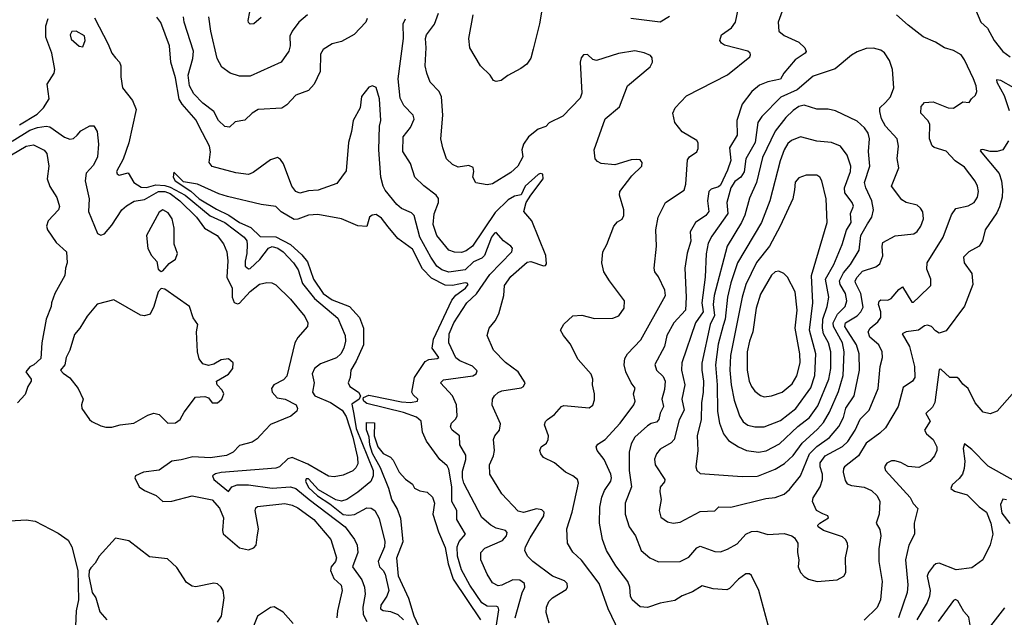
# Model space of a CAD drawing. Extents: x 1995161 to 2088924, y 769148 to 906007.
# Tile 277 of 335: x 2029819 to 2035223, y 870549 to 873829. Entities that reach past the tile are written whole.
import ezdxf

# ---------------------------------------------------------------- set-up
doc = ezdxf.new("R2010")
doc.units = 0

msp = doc.modelspace()

# ---------------------------------------------------------------- linework, layer by layer
at = {"layer": '0CON20XD'}
for points in [[(2032706.4, 874013.6), (2032671.9, 873805), (2032637.7, 873667.7), (2032625, 873617.5), (2032603.3, 873585), (2032569.7, 873560.3), (2032497.7, 873522.3), (2032462.5, 873495), (2032435, 873488.8), (2032420, 873495), (2032401.2, 873525), (2032347.5, 873575), (2032289.2, 873675), (2032284.5, 873725.5), (2032308.5, 873855)], [(2031145, 873841.2), (2031105, 873806), (2031085, 873804.3), (2031075, 873813.8), (2031073.3, 873825), (2031091.2, 873918.8)], [(2033765, 870758.1), (2033715, 870706), (2033699.7, 870700.3), (2033625, 870704.4), (2033565, 870721.1), (2033511.7, 870688.3), (2033455, 870666.7), (2033415, 870640.6), (2033335, 870625.5), (2033265, 870603.3), (2033225, 870605.7), (2033181.5, 870645), (2033172.1, 870665), (2033168.5, 870715), (2033156.5, 870745), (2033090.9, 870830.9), (2033040, 870915), (2033017.7, 870975), (2033002.3, 871065), (2033004, 871154), (2033015, 871208.8), (2033028.2, 871245), (2033063.3, 871295), (2033066.9, 871315), (2033063.4, 871335), (2033026.9, 871415), (2032989.1, 871465), (2032983.5, 871485), (2032991.6, 871498.4), (2033033.1, 871525), (2033114.6, 871615), (2033190.8, 871715), (2033198.2, 871735), (2033187.7, 871775), (2033196.6, 871806.6), (2033175, 871836), (2033146.2, 871896.2), (2033137.3, 871935), (2033140.9, 871969.1), (2033154.7, 871995.3), (2033228.3, 872071.7), (2033363.8, 872315), (2033359.3, 872345), (2033325, 872417.5), (2033305.7, 872445), (2033300.8, 872465), (2033314.4, 872585), (2033310, 872675), (2033323.5, 872745), (2033363.9, 872826.1), (2033466.2, 872893.8), (2033475.4, 872925), (2033485, 873060), (2033495.8, 873075), (2033535, 873104.2), (2033542.5, 873122.5), (2033543.3, 873153.3), (2033535.4, 873165.4), (2033455, 873212.5), (2033414.3, 873265), (2033404, 873315), (2033416.7, 873345), (2033479.7, 873410.3), (2033705, 873526.5), (2033826, 873625), (2033831.2, 873635), (2033828.8, 873645), (2033815, 873655.7), (2033688.3, 873688.3), (2033670.3, 873700.3), (2033661.2, 873715), (2033671.2, 873745), (2033726.4, 873783.6), (2033748.6, 873815), (2033762, 873885)], [(2034019.7, 873915), (2033981.8, 873815), (2033986.4, 873766.4), (2034015, 873741.5), (2034095.6, 873705), (2034127.8, 873675), (2034135.5, 873654.5), (2034130, 873645), (2034075, 873608.9), (2034014.1, 873535.9), (2033995, 873501.5), (2033925, 873488.2), (2033880.2, 873469.8), (2033838.5, 873435), (2033784.6, 873365.4), (2033755.4, 873275), (2033756.9, 873195), (2033714.8, 873125.2), (2033722.6, 873055), (2033705, 873003.3), (2033665, 872921.1), (2033655, 872911.1), (2033615, 872899.3), (2033601.8, 872885), (2033594.2, 872835), (2033601.8, 872775), (2033585, 872753.8), (2033529.2, 872715), (2033500, 872665), (2033503.4, 872613.4), (2033482.9, 872547.1), (2033469.2, 872465), (2033476.7, 872305), (2033473.5, 872235), (2033408.7, 872165), (2033371.8, 872095), (2033357.7, 872035), (2033304.7, 871935.3), (2033314.6, 871905), (2033350.9, 871870.9), (2033362.2, 871845), (2033358.1, 871798.1), (2033343.1, 871745), (2033352.5, 871705), (2033335, 871669.2), (2033327.8, 871635), (2033315, 871619.1), (2033285, 871612.3), (2033265, 871600.4), (2033195, 871538.2), (2033175, 871501.4), (2033164.3, 871455.7), (2033165.3, 871355), (2033177.9, 871265), (2033143.2, 871175), (2033142.5, 871115), (2033164.6, 871045), (2033198.5, 870995), (2033231.1, 870915), (2033277.5, 870875), (2033325, 870852.7), (2033445, 870855.4), (2033491, 870879), (2033535, 870929.1), (2033555, 870940), (2033635, 870909.1), (2033665, 870908.2), (2033705, 870921.8), (2033757.7, 870952.3), (2033805.6, 871004.4), (2033835, 871020.3), (2033865, 871020.6), (2033925, 871002.5), (2034015, 871009.1), (2034056.6, 870996.6), (2034071.2, 870985), (2034090, 870955), (2034088.8, 870905), (2034096.2, 870865), (2034091.2, 870825), (2034104.2, 870794.2), (2034125, 870773.3), (2034148.3, 870758.3), (2034196.1, 870746.1), (2034306.1, 870753.9), (2034342.5, 870775), (2034353.8, 870795), (2034352, 870875), (2034364.2, 870935), (2034361.9, 870955), (2034352.5, 870975), (2034335, 870991.2), (2034231.2, 871025), (2034201.2, 871045), (2034200, 871055), (2034210, 871065), (2034258.8, 871095), (2034255.5, 871105.5), (2034226.5, 871116.5), (2034192.9, 871135), (2034170, 871185), (2034173.8, 871205), (2034212.7, 871265), (2034225.3, 871305), (2034226, 871334), (2034211.9, 871375), (2034212.9, 871397.1), (2034240.9, 871435), (2034335, 871486.8), (2034365, 871513.8), (2034405.2, 871575), (2034433.1, 871636.9), (2034482.5, 871685), (2034530.4, 871805), (2034541.3, 871925), (2034554.5, 871975), (2034553.6, 872005), (2034534.5, 872045), (2034486, 872086), (2034476.1, 872115), (2034486.8, 872135), (2034529.1, 872170.9), (2034545.7, 872194.3), (2034546.5, 872225), (2034533.3, 872265), (2034536, 872284), (2034545, 872291.2), (2034585, 872290), (2034602.4, 872297.6), (2034645, 872348.6), (2034665, 872362), (2034715, 872277.5), (2034725, 872278.6), (2034755, 872305.5)], [(2035065, 873884), (2035095.4, 873815.4), (2035131.9, 873781.9), (2035167.3, 873715), (2035215, 873654.3), (2035255, 873624)], [(2029818.3, 873251.7), (2029915, 873310.4), (2029950, 873345), (2029980.8, 873395), (2029970.8, 873475), (2030007.8, 873535), (2030012.9, 873555), (2029996, 873645), (2029963.1, 873733.1), (2029961.8, 873795), (2029975.3, 873835)], [(2030229.2, 873839.2), (2030304.3, 873695), (2030324.2, 873645), (2030345, 873619.5), (2030367, 873595), (2030375.2, 873575), (2030373.4, 873515), (2030384.2, 873455), (2030437.5, 873385), (2030457.9, 873335), (2030417.5, 873152.5), (2030386.2, 873063.8), (2030351.4, 872995), (2030353.4, 872983.4), (2030366, 872976), (2030415, 872988.6), (2030444.8, 872935), (2030485, 872908.6), (2030515, 872908.1), (2030567.1, 872922.9), (2030615, 872919.1), (2030645, 872910.1), (2030726.9, 872865), (2030865, 872751.2), (2030945.2, 872715), (2031051.6, 872635), (2031065.2, 872615), (2031068, 872595), (2031066, 872545), (2031056.6, 872503.4), (2031057.3, 872475), (2031075, 872461.2), (2031085, 872462.7), (2031137.7, 872512.3), (2031185, 872574.7), (2031205.8, 872584.2), (2031235.4, 872575), (2031265.8, 872555), (2031322.4, 872495), (2031347, 872455), (2031371.3, 872381.3), (2031437.5, 872297.5), (2031565, 872190.6), (2031605.4, 872095), (2031606.6, 872063.4), (2031597.9, 872025), (2031581.2, 871995), (2031557.7, 871972.3), (2031469.7, 871940.3), (2031436.5, 871915), (2031423.8, 871885), (2031435.6, 871835), (2031425.6, 871785), (2031438.9, 871765), (2031525, 871726.7), (2031588.8, 871685), (2031610.3, 871650.3), (2031648.2, 871538.2), (2031674.2, 871425), (2031675, 871391.2), (2031665, 871369.4), (2031648.2, 871351.8), (2031595, 871329.1), (2031545, 871320), (2031515, 871323.1), (2031400, 871390), (2031315, 871425.5), (2031291.3, 871418.7), (2031245.5, 871375), (2031225, 871366.8), (2030925, 871342.7), (2030893.1, 871336.9), (2030878, 871325), (2030885.3, 871305), (2030965, 871240), (2030984.4, 871265.6), (2031013.4, 871276.6), (2031075, 871275.4), (2031205, 871258.3), (2031305, 871265.5), (2031335.3, 871255.3), (2031407.1, 871195), (2031605.3, 871045), (2031657.7, 870975), (2031671.3, 870945), (2031674.7, 870905), (2031646.2, 870825), (2031697.1, 870755), (2031712.5, 870715), (2031715.8, 870675), (2031703.2, 870605), (2031704.8, 870564.8), (2031724, 870525)], [(2032538.6, 870545), (2032576.9, 870683.1), (2032590.9, 870715), (2032590.5, 870735), (2032565, 870752), (2032525.9, 870754.1), (2032465, 870724.4), (2032445, 870722), (2032415, 870738.8), (2032385.7, 870785), (2032350.6, 870865), (2032351.1, 870905), (2032372.3, 870927.7), (2032469.6, 870970.4), (2032491.1, 870995), (2032494.5, 871015), (2032485.3, 871025.3), (2032435, 871038.6), (2032405, 871054.1), (2032355.8, 871095.8), (2032256.9, 871285), (2032248.9, 871315), (2032249.7, 871350.3), (2032268.8, 871415), (2032268.6, 871438.6), (2032234.6, 871495), (2032233.1, 871545), (2032192.9, 871575), (2032184.6, 871594.6), (2032190, 871615), (2032212.4, 871637.6), (2032220, 871655), (2032216.9, 871715), (2032194.3, 871765), (2032128.8, 871835), (2032145, 871852), (2032306.1, 871873.9), (2032325.5, 871885), (2032330.6, 871900.6), (2032305, 871926.2), (2032235, 871955.9), (2032212.8, 871972.8), (2032174.6, 872055), (2032177.3, 872105), (2032202.4, 872165), (2032273.1, 872275), (2032326.7, 872323.3), (2032399.6, 872430.4), (2032520, 872555), (2032523.8, 872575), (2032515.3, 872585), (2032474.7, 872614.7), (2032435, 872660.8), (2032425, 872656.5), (2032409.4, 872635), (2032371.1, 872535), (2032355, 872520.5), (2032310.9, 872499.1), (2032265, 872456), (2032175, 872442.5), (2032135.4, 872455), (2032108.9, 872475), (2032075.2, 872525), (2032016.1, 872635), (2031984.8, 872754.8), (2031969.4, 872769.4), (2031915, 872792.5), (2031890, 872815), (2031825, 872892.7), (2031813.6, 872915), (2031801.1, 872965), (2031791.1, 873115), (2031794.1, 873245), (2031800.5, 873275), (2031793.9, 873395), (2031775, 873456.2), (2031755, 873466), (2031735, 873457.5), (2031695, 873406.2), (2031688.7, 873345), (2031649.2, 873275), (2031640.7, 873215), (2031623.3, 873155), (2031610.7, 872999.3), (2031560.3, 872929.7), (2031457.1, 872892.9), (2031405, 872889.6), (2031356.6, 872876.6), (2031335, 872885.6), (2031312.9, 872915), (2031267.6, 873037.6), (2031251.5, 873061.5), (2031235, 873072.9), (2031195, 873060), (2031100.9, 872989.1), (2031075, 872978.5), (2031005, 872988.5), (2030875, 873023.5), (2030859.6, 873045), (2030867, 873103), (2030861.3, 873135), (2030805, 873242.3), (2030787.6, 873277.6), (2030710.7, 873365), (2030695, 873391.8), (2030675, 873509.2), (2030648, 873595), (2030642.1, 873685), (2030593.2, 873813.2), (2030571.8, 873841.8)], [(2031725.6, 873835), (2031718.5, 873815), (2031655, 873747.5), (2031585, 873709.4), (2031535, 873696.9), (2031485.4, 873664.6), (2031469.8, 873640.2), (2031467.8, 873545), (2031435.8, 873475), (2031405, 873440), (2031335, 873413.8), (2031285, 873361.2), (2031257.3, 873342.7), (2031127.5, 873335), (2031095, 873316), (2031055, 873276.9), (2031002.6, 873267.4), (2030971.3, 873238.7), (2030945, 873241.9), (2030910.8, 873275), (2030884, 873325), (2030825, 873371.2), (2030775, 873422.4), (2030751.3, 873465), (2030744.3, 873525), (2030770, 873615), (2030773.2, 873655), (2030722, 873815), (2030718.1, 873845)], [(2031398.8, 873855), (2031350.8, 873815), (2031315, 873766.2), (2031302.6, 873737.4), (2031303.3, 873685), (2031296.9, 873655), (2031255, 873595.7), (2031085, 873518.5), (2031025, 873518.2), (2030974, 873535), (2030928.3, 873568.3), (2030903.8, 873615), (2030867.9, 873765), (2030856.4, 873845)], [(2032725, 870516.7), (2032708.1, 870575), (2032711.4, 870605), (2032723.1, 870635), (2032744.3, 870655), (2032818.9, 870701.1), (2032825.8, 870715), (2032824.3, 870735), (2032808.8, 870748.8), (2032744, 870774), (2032635.7, 870855), (2032605.6, 870885), (2032592.2, 870915), (2032595.5, 870935), (2032620.8, 870985), (2032696.7, 871105), (2032698.1, 871125), (2032685, 871138.1), (2032655, 871144.4), (2032585, 871124.5), (2032555, 871130.6), (2032465, 871227.1), (2032400, 871335), (2032396.9, 871385), (2032419.5, 871435), (2032424.6, 871465), (2032420, 871525), (2032426.9, 871545), (2032453.1, 871575), (2032458.8, 871611.2), (2032412.6, 871712.6), (2032414.4, 871745), (2032424.4, 871765), (2032445, 871783.3), (2032465, 871791.2), (2032571.1, 871808.9), (2032584.4, 871815.6), (2032593.1, 871835), (2032555.7, 871895.7), (2032485, 871946.5), (2032420, 872015), (2032385.8, 872095), (2032395.8, 872135), (2032428, 872175), (2032448.6, 872215), (2032476.5, 872315), (2032480.5, 872369.5), (2032515, 872420), (2032605, 872498.5), (2032625, 872502.1), (2032695, 872477.1), (2032705, 872478.8), (2032710.6, 872489.4), (2032707.9, 872535), (2032629.5, 872725), (2032586, 872775), (2032598.8, 872825), (2032624.4, 872865), (2032691.5, 872955), (2032690.3, 872980.3), (2032675, 872983.8), (2032665, 872979.4), (2032594.2, 872915), (2032572.2, 872867.8), (2032535, 872860.3), (2032500.1, 872839.9), (2032428.8, 872771.2), (2032304.3, 872585), (2032270.5, 872559.5), (2032245, 872551.2), (2032205, 872552.3), (2032175, 872564.4), (2032108.2, 872645), (2032089.2, 872705), (2032093.4, 872763.4), (2032117.7, 872825), (2032118, 872848), (2032105.6, 872865), (2032036.9, 872916.9), (2031988.6, 872965), (2031965, 873040), (2031921.4, 873105), (2031923.8, 873185), (2031965, 873236.7), (2031985, 873282.5), (2031979.4, 873305), (2031927.7, 873357.7), (2031907, 873397), (2031896, 873504), (2031926.3, 873725), (2031924.8, 873805), (2031935.9, 873834.1)], [(2033109.5, 870469.5), (2033048.5, 870595), (2032999.7, 870735), (2032902, 870862), (2032855, 870907.1), (2032825.8, 870955), (2032822.9, 871035), (2032850.8, 871125), (2032885.5, 871285), (2032881.4, 871305), (2032855, 871325.6), (2032815.5, 871345.5), (2032755, 871395.7), (2032695, 871426.2), (2032678.8, 871445), (2032673.8, 871465), (2032681.2, 871485), (2032710, 871505), (2032720, 871525), (2032721.4, 871545), (2032700, 871605), (2032705.8, 871624.2), (2032716.2, 871635), (2032755, 871661.4), (2032792.5, 871705), (2032805, 871711.9), (2032945, 871698.9), (2032965, 871712.5), (2032975, 871742.5), (2032974.5, 871775), (2032962.5, 871825), (2032964.4, 871855), (2032955, 871883.8), (2032885, 871963.8), (2032839.7, 872049.7), (2032803.3, 872095), (2032787.5, 872125), (2032805, 872157.5), (2032855, 872203.3), (2032905, 872207.1), (2032975, 872188.9), (2033075, 872190), (2033107.2, 872202.8), (2033137.5, 872245), (2033138, 872285), (2033055.6, 872395.6), (2033026.2, 872445), (2033013.8, 872495), (2033020, 872555), (2033042, 872595), (2033080, 872695), (2033100.5, 872719.5), (2033125.7, 872734.3), (2033135.6, 872754.4), (2033135.6, 872785), (2033112, 872865), (2033114, 872885), (2033178.9, 872971.1), (2033233.8, 873025), (2033236.2, 873045), (2033225, 873058.8), (2033205, 873061.4), (2033175, 873059.1), (2033085, 873032.5), (2033009.8, 873039.8), (2032989.7, 873049.7), (2032977.5, 873065), (2032972.5, 873115), (2033031.8, 873285), (2033110.5, 873349.5), (2033154.8, 873465.2), (2033280.1, 873569.9), (2033292.9, 873595), (2033290.8, 873619.2), (2033281.2, 873631.2), (2033247.1, 873647.1), (2033195, 873657.5), (2033105, 873643.1), (2032985, 873604.2), (2032965, 873610.8), (2032935, 873638), (2032914.5, 873635.5), (2032901.1, 873618.9), (2032895.6, 873595), (2032904.5, 873425), (2032895, 873397.5), (2032800.3, 873299.7), (2032725, 873262.5), (2032707, 873243), (2032665, 873227.5), (2032611.2, 873185), (2032585, 873146.2), (2032575.6, 873115), (2032580, 873075), (2032552.9, 873025), (2032515, 872990), (2032415, 872927.3), (2032385, 872922.9), (2032322.7, 872932.7), (2032306.4, 872963.6), (2032312.5, 872995), (2032308.1, 873018.1), (2032285, 873028.6), (2032225, 873018.5), (2032195, 873033.3), (2032162.5, 873065), (2032142, 873125), (2032131.1, 873175), (2032140.9, 873305), (2032134.5, 873405), (2032121.9, 873435), (2032072.2, 873485), (2032054.5, 873535), (2032044.5, 873575), (2032050.4, 873675), (2032046.9, 873725), (2032052.5, 873745), (2032095.9, 873804.1), (2032118.5, 873865)], [(2033385, 873845.6), (2033334.2, 873815.8), (2033174.3, 873834.3)], [(2034755, 872305.5), (2034819.4, 872370.6), (2034820, 872405), (2034798.8, 872458.8), (2034800.7, 872495), (2034888.2, 872635), (2034932.9, 872757.1), (2034958.2, 872791.8), (2035025, 872807.1), (2035057.5, 872825), (2035076.8, 872855), (2035081.2, 872885), (2035076.5, 872915), (2035062.8, 872942.8), (2035005, 873019.5), (2034954.3, 873054.3), (2034905, 873107.8), (2034837.8, 873127.8), (2034826.7, 873136.7), (2034812.7, 873175), (2034814.6, 873254.6), (2034804.4, 873275), (2034765.8, 873315), (2034767.7, 873352.3), (2034786.1, 873373.9), (2034832.7, 873377.3), (2034915.9, 873344.1), (2034945, 873342.9), (2034995, 873377.5), (2035030, 873375), (2035042.5, 873395), (2035066.1, 873413.9), (2035072.5, 873435), (2035069.1, 873465), (2035055, 873504), (2035005, 873608.1), (2034986.2, 873635), (2034945, 873659.6), (2034895, 873673.3), (2034846, 873705), (2034778.8, 873735), (2034695, 873799.1), (2034632.5, 873855)], [(2030165, 873680), (2030178.8, 873715), (2030175, 873740), (2030130, 873765), (2030105, 873763.3), (2030096.2, 873745), (2030101.2, 873721.2), (2030145, 873682.5), (2030165, 873680)], [(2033405, 871065.6), (2033445, 871071.5), (2033555, 871128.5), (2033635, 871132.5), (2033655.8, 871154.2), (2033723.2, 871153.2), (2033915, 871201.3), (2033965, 871206.1), (2034015, 871225.4), (2034045, 871249.5), (2034104.4, 871325.6), (2034154.7, 871445.3), (2034195, 871487), (2034264.2, 871535), (2034314.9, 871595.1), (2034341.4, 871645), (2034353.6, 871696.4), (2034400, 871765), (2034428.8, 871905), (2034427.1, 871995), (2034411.9, 872045), (2034366.9, 872115), (2034348, 872145), (2034352.2, 872165), (2034416.4, 872203.6), (2034436.5, 872225), (2034448.3, 872251.7), (2034436.1, 872325), (2034406.9, 872385), (2034405.3, 872395), (2034415.3, 872415), (2034445, 872448.2), (2034518, 872472), (2034540.5, 872489.5), (2034557.4, 872532.6), (2034552.3, 872585), (2034557.1, 872605), (2034625, 872641.5), (2034726.9, 872653.1), (2034745, 872666.9), (2034765.4, 872695), (2034780.5, 872735), (2034775.8, 872774.2), (2034764, 872795), (2034745, 872810), (2034685, 872826), (2034660.4, 872840.4), (2034604.5, 872915), (2034644.6, 873015), (2034636.1, 873066.1), (2034643.1, 873135), (2034634.5, 873175), (2034570.8, 873245), (2034549.7, 873285), (2034539.6, 873325), (2034541.1, 873345), (2034570.6, 873375), (2034599.1, 873405), (2034617.1, 873455), (2034609.1, 873555), (2034593.3, 873605), (2034566.2, 873646.2), (2034545, 873661.4), (2034505, 873672.9), (2034465, 873670.8), (2034415, 873652), (2034385, 873634), (2034295, 873559.6), (2034175, 873518.9), (2034086.7, 873443.3), (2033997.4, 873402.6), (2033892, 873298), (2033870.8, 873265), (2033855.2, 873155), (2033804.2, 873065.8), (2033795, 872993.5), (2033777.1, 872965), (2033745, 872940.8), (2033722.4, 872905), (2033700, 872825), (2033705.8, 872765), (2033689.8, 872740.2), (2033618.7, 872641.3), (2033598.6, 872601.4), (2033587.1, 872542.9), (2033582.3, 872415), (2033563.7, 872275), (2033570.8, 872225), (2033528.4, 872165), (2033454.1, 871945), (2033452.5, 871905), (2033469.5, 871825), (2033453.2, 871745), (2033467.1, 871685), (2033438.1, 871631.9), (2033411.5, 871525), (2033395, 871506.2), (2033335, 871472.2), (2033314.5, 871445), (2033303.3, 871416.7), (2033308, 871385), (2033360, 871305), (2033358.3, 871291.7), (2033335, 871263.3), (2033333.3, 871236.7), (2033340.5, 871195), (2033328.9, 871135), (2033338.6, 871098.6), (2033375, 871071.9), (2033405, 871065.6)], [(2035275, 873454.2), (2035205, 873495.3), (2035180.9, 873499.1), (2035181.8, 873485), (2035222.4, 873412.4), (2035250.9, 873330.9)], [(2033785, 871321.1), (2033866.6, 871323.4), (2033875, 871324.6), (2033965, 871362.3), (2034017.5, 871392.5), (2034065, 871437.5), (2034113.2, 871505), (2034198.6, 871581.4), (2034231.3, 871618.7), (2034264, 871675), (2034312.7, 871787.3), (2034339.6, 871875), (2034344.5, 872005), (2034335.2, 872055), (2034286.1, 872145), (2034284, 872165), (2034307, 872213), (2034349.5, 872255), (2034358.4, 872285), (2034351.7, 872325), (2034322.8, 872375), (2034318.8, 872395), (2034340.7, 872439.3), (2034378.9, 872485), (2034426.1, 872563.9), (2034436, 872645), (2034471.7, 872708.3), (2034496, 872745), (2034504.7, 872785), (2034496.5, 872835), (2034463.3, 872905), (2034455.9, 872935), (2034484.7, 873025), (2034477.5, 873105), (2034483.6, 873175), (2034476.2, 873205), (2034455.2, 873235.2), (2034415, 873271.1), (2034297.6, 873327.6), (2034256.9, 873336.9), (2034195, 873337.8), (2034125, 873359.5), (2034095, 873352.2), (2034065, 873330.5), (2034025, 873292.3), (2033965, 873216.5), (2033897.1, 873072.9), (2033862.5, 872935), (2033825, 872849.2), (2033800, 872755), (2033781.2, 872715), (2033703.2, 872585), (2033630.2, 872315), (2033625.2, 872265), (2033633.6, 872205), (2033609.4, 872155), (2033563.8, 871943.8), (2033562.5, 871905), (2033573, 871845), (2033570.7, 871785), (2033561.6, 871725), (2033558.9, 871635), (2033537.5, 871545), (2033540.4, 871465), (2033531.2, 871375), (2033536.7, 871355), (2033555, 871338.8), (2033785, 871321.1)], [(2029778.3, 873161.7), (2029875, 873222.6), (2029917, 873237), (2029964.7, 873244.7), (2029985, 873240.7), (2030065, 873184.4), (2030095, 873172.9), (2030115, 873176), (2030134.5, 873195.5), (2030155, 873219.2), (2030205, 873246.7), (2030226.4, 873246.4), (2030244.2, 873214.2), (2030252.1, 873145), (2030246.8, 873075), (2030225, 873029.4), (2030184.6, 872985.4), (2030178.8, 872945), (2030200.7, 872845), (2030196.9, 872775), (2030246, 872655), (2030265, 872645.8), (2030285, 872654), (2030325, 872700.8), (2030380, 872785), (2030405, 872807.8), (2030448, 872832), (2030505, 872842.1), (2030580.4, 872885), (2030615, 872886.4), (2030645, 872874.2), (2030699, 872835), (2030788.8, 872745), (2030834, 872684), (2030903.6, 872645), (2030938.2, 872598.2), (2030956.2, 872553.8), (2030960.9, 872505), (2030955.4, 872415), (2030984.5, 872355), (2030985.4, 872305), (2030996.2, 872276.2), (2031015, 872268.5), (2031025, 872272.5), (2031084, 872336), (2031135, 872376.9), (2031175.4, 872385.4), (2031203.7, 872383.7), (2031225, 872373.1), (2031305.2, 872295.2), (2031385, 872199.2), (2031400.8, 872165), (2031398, 872145), (2031345.6, 872085), (2031329.1, 872055), (2031285, 871872.2), (2031267.8, 871852.2), (2031214.4, 871825), (2031200.6, 871805), (2031204.4, 871785), (2031232.4, 871752.4), (2031276, 871745), (2031337.5, 871715), (2031343.8, 871695), (2031339.5, 871680.5), (2031307.7, 871652.3), (2031195, 871606), (2031141.3, 871548.7), (2031122.4, 871527.6), (2031095, 871510), (2031025, 871491.9), (2030991.1, 871455), (2030955, 871436.8), (2030865, 871423.4), (2030769.8, 871430.2), (2030705, 871412.5), (2030655, 871406.2), (2030585, 871356.7), (2030498.8, 871345), (2030455, 871325.8), (2030452, 871315), (2030475.6, 871265), (2030505, 871243.9), (2030567.6, 871217.6), (2030605, 871184.3), (2030655, 871186.5), (2030765, 871215.5), (2030875, 871192.7), (2030915, 871147.5), (2030938.6, 871095), (2030931.6, 871025), (2030936.4, 871006.4), (2031025, 870930.5), (2031075, 870919.2), (2031105, 870929.2), (2031117.8, 870945), (2031122.2, 870987.8), (2031129.5, 871035), (2031110.8, 871135), (2031115, 871150), (2031125, 871157.1), (2031275, 871172.9), (2031315, 871163.8), (2031345, 871148.9), (2031432.9, 871085), (2031526.4, 870975), (2031557.5, 870875), (2031552.2, 870855), (2031529.2, 870825), (2031526, 870805), (2031542.5, 870762.5), (2031583.3, 870725), (2031588.8, 870695), (2031563.1, 870585), (2031560.7, 870545)], [(2033875, 871454.2), (2033916.8, 871463.2), (2033990.1, 871499.9), (2034090, 871595), (2034154.7, 871645), (2034199.9, 871710.1), (2034261, 871855), (2034271, 871915), (2034271.3, 872005), (2034257.8, 872055), (2034231.2, 872105), (2034226.4, 872135), (2034227.1, 872185), (2034251.9, 872255), (2034260.7, 872305), (2034242.8, 872405), (2034287, 872485), (2034334.2, 872595), (2034357.3, 872672.7), (2034382, 872715), (2034379.5, 872765), (2034396.2, 872805), (2034388.5, 872825), (2034347.8, 872877.8), (2034346, 872905), (2034378.9, 872995), (2034380.3, 873025), (2034361.1, 873085), (2034325, 873134.4), (2034275, 873154.6), (2034195, 873162.1), (2034105, 873186.4), (2034055, 873166.2), (2034035, 873148.5), (2034015.4, 873115), (2033993.8, 873053.8), (2033936.2, 872835), (2033890.2, 872715), (2033759.8, 872495), (2033722.9, 872385), (2033703.7, 872305), (2033691.9, 872185), (2033680.8, 872150.8), (2033652.2, 872047.8), (2033637.8, 871935), (2033647, 871825), (2033648.5, 871678.5), (2033660, 871615), (2033681.3, 871555), (2033709.5, 871519.5), (2033763.7, 871483.7), (2033808, 871465), (2033875, 871454.2)], [(2029775, 873086.9), (2029855, 873135.3), (2029895, 873141.2), (2029952.7, 873112.7), (2029967.3, 873095), (2029978.5, 873025), (2029970.5, 872955), (2029985, 872913.8), (2030023.4, 872853.4), (2030036.8, 872803.2), (2030032, 872785), (2029975, 872723.8), (2029965.7, 872695), (2029972.5, 872675), (2030018.8, 872605), (2030076.7, 872555), (2030080, 872495), (2030070, 872465), (2030066.7, 872425), (2030011.2, 872325), (2029993.3, 872275), (2029992.5, 872255), (2029963.8, 872185), (2029940, 872055), (2029935, 871970), (2029896.1, 871933.9), (2029875, 871922.5), (2029853.6, 871896.4), (2029882.5, 871855), (2029882.5, 871845), (2029863.3, 871815), (2029848.3, 871771.7), (2029806.7, 871725)], [(2035246.3, 873163.7), (2035215, 873114.6), (2035185, 873105.4), (2035145, 873105.5), (2035105, 873116.5), (2035093.8, 873115), (2035091.7, 873108.3), (2035195, 872983.6), (2035208.7, 872945), (2035214.2, 872895), (2035211.6, 872855), (2035197.7, 872802.3), (2035181.7, 872768.3), (2035118.9, 872675), (2035104.4, 872615.6), (2035086.2, 872585), (2035028.6, 872555), (2034998.9, 872525), (2035003.5, 872495), (2035045.3, 872435), (2035050.6, 872375), (2035005, 872256.9), (2034905, 872121.2), (2034865, 872108.8), (2034845, 872120.8), (2034824.2, 872145), (2034802.6, 872152.6), (2034785, 872148.2), (2034752.5, 872125), (2034685.3, 872114.7), (2034663.1, 872105), (2034703.4, 872035), (2034730.3, 871925), (2034731.5, 871865), (2034719.4, 871845), (2034669.2, 871810.8), (2034640.8, 871705), (2034570.7, 871589.3), (2034540.9, 871559.1), (2034465.7, 871504.3), (2034422.5, 871435), (2034346.7, 871375), (2034340, 871365), (2034339.3, 871345), (2034350.2, 871300.2), (2034361.3, 871281.3), (2034385, 871271.8), (2034455, 871262.2), (2034493.8, 871245), (2034524.7, 871214.7), (2034539.5, 871185), (2034536.5, 871115), (2034519.4, 871065), (2034540, 871030), (2034545.4, 870995), (2034533.9, 870925), (2034535.4, 870855), (2034553.2, 870745), (2034543.2, 870645), (2034525, 870603.1), (2034455, 870533.6)], [(2032433.6, 870495), (2032449.9, 870590.1), (2032445, 870604.5), (2032437.8, 870607.8), (2032385, 870610.7), (2032355, 870628.2), (2032289, 870725), (2032245, 870810), (2032222.6, 870885), (2032219.8, 870935), (2032231.8, 870965), (2032266.2, 871005), (2032219.1, 871085), (2032218, 871135), (2032190.9, 871185), (2032190.7, 871265), (2032175, 871362.5), (2032165, 871380), (2032124.7, 871415), (2032051.3, 871515), (2032029.4, 871565), (2032022.5, 871625), (2031997.3, 871647.3), (2031925, 871672.1), (2031725, 871722.1), (2031708.7, 871735), (2031703.6, 871745), (2031706.9, 871755), (2031735, 871767.9), (2031754.2, 871765), (2031915, 871732), (2031965, 871728.5), (2032002.5, 871735), (2032004.4, 871745), (2031978.9, 871768.9), (2031971.2, 871785), (2031985.4, 871865), (2032045, 871952.2), (2032065, 871964.2), (2032111.3, 871968.7), (2032120.4, 871975), (2032082.8, 872025), (2032090.9, 872075), (2032191.5, 872288.5), (2032213.4, 872316.6), (2032266.8, 872355), (2032280.5, 872375), (2032275, 872382.9), (2032265, 872383.8), (2032195, 872368.9), (2032155, 872370.7), (2032079.5, 872409.5), (2032030.4, 872460.4), (2031975, 872568.5), (2031895, 872626.9), (2031841.5, 872691.5), (2031805, 872739.2), (2031775, 872758.6), (2031754.2, 872755.8), (2031740, 872745), (2031725, 872693.3), (2031675, 872697.5), (2031585, 872736.2), (2031455, 872759.1), (2031405, 872756.6), (2031345, 872733.6), (2031325, 872732.2), (2031254.5, 872774.5), (2031225, 872804.2), (2031145, 872814.2), (2030958.9, 872858.9), (2030912.2, 872872.2), (2030795, 872926.2), (2030718, 872938), (2030665, 872992.5), (2030661.1, 872965), (2030671.8, 872945), (2030757.9, 872887.9), (2030805, 872845.6), (2030898.7, 872788.7), (2030966.5, 872756.5), (2031026.5, 872715), (2031087.6, 872687.6), (2031139.2, 872639.2), (2031225, 872636.7), (2031304.9, 872594.9), (2031368.5, 872538.5), (2031399.5, 872499.5), (2031432.5, 872405), (2031485.6, 872325), (2031535, 872290.4), (2031630.2, 872255), (2031685, 872194.1), (2031705.6, 872135), (2031705.9, 872045), (2031666, 871955), (2031636.2, 871905), (2031633.5, 871865), (2031622.7, 871835), (2031630.8, 871815), (2031678.3, 871785), (2031688.9, 871765), (2031683.3, 871745), (2031642.2, 871717.8), (2031653.8, 871663.8), (2031665.6, 871585), (2031758.6, 871355), (2031758.7, 871325), (2031746.1, 871293.9), (2031675, 871234.8), (2031615, 871195.9), (2031585, 871186.8), (2031553.6, 871193.6), (2031459.2, 871249.2), (2031405, 871308.2), (2031390.7, 871309.3), (2031388.5, 871295), (2031405, 871260.9), (2031453, 871215), (2031522, 871172), (2031595, 871112.8), (2031625, 871108.8), (2031657.2, 871112.8), (2031725, 871149.4), (2031748.1, 871148.1), (2031769.2, 871135), (2031791.7, 871091.7), (2031822.5, 870965), (2031821.3, 870935), (2031786.2, 870855), (2031794.5, 870825), (2031814.8, 870804.8), (2031825.7, 870785), (2031845.3, 870695), (2031834.2, 870665), (2031801.2, 870615), (2031800.4, 870595), (2031815, 870585.3), (2031855, 870580.4), (2031895, 870564.5), (2031925, 870535.5)], [(2033855, 871593.3), (2033905, 871593.4), (2033995, 871628.2), (2034079.1, 871695), (2034161.5, 871808.5), (2034182.6, 871875), (2034189.8, 871995), (2034153.7, 872125), (2034172.8, 872275), (2034165.6, 872424.4), (2034250.8, 872715), (2034245.4, 872845), (2034222.5, 872945), (2034211.2, 872965), (2034194.4, 872974.4), (2034135, 872975.5), (2034095, 872960.6), (2034075, 872936.2), (2034071.1, 872895), (2034062.5, 872845), (2033993.8, 872695), (2033934, 872585), (2033863.3, 872496.7), (2033805, 872374.4), (2033784.3, 872305), (2033721.3, 871985), (2033717.4, 871905), (2033724.8, 871825.2), (2033740.8, 871740.8), (2033769.6, 871655), (2033790.7, 871620.7), (2033815, 871602.3), (2033855, 871593.3)], [(2030595, 872446.7), (2030605, 872450), (2030639.2, 872490.8), (2030674, 872515), (2030685.8, 872545), (2030666.8, 872596.8), (2030666.5, 872685), (2030656.4, 872735), (2030635, 872769.4), (2030605, 872785.6), (2030585, 872772), (2030514.4, 872645), (2030522.8, 872572.8), (2030542, 872535), (2030571.7, 872501.7), (2030579.3, 872459.3), (2030595, 872446.7)], [(2033905, 871758.9), (2033945, 871764.5), (2034005, 871783.8), (2034059.5, 871830.5), (2034085, 871873.1), (2034103.8, 871946.2), (2034100.9, 871995), (2034074.8, 872135), (2034087, 872235), (2034075.7, 872335), (2034033.1, 872415), (2034014.2, 872435), (2033985, 872447.9), (2033965, 872445.4), (2033945, 872426.7), (2033885, 872321.4), (2033862.3, 872245), (2033843.6, 872115), (2033825.2, 872064.8), (2033812.9, 872005), (2033811.8, 871905), (2033822.9, 871845), (2033835, 871815.6), (2033855, 871788.9), (2033885, 871766.7), (2033905, 871758.9)], [(2030291.7, 871591.7), (2030325, 871592), (2030370, 871605), (2030445, 871614.3), (2030521.7, 871658.3), (2030555, 871669.4), (2030585, 871662.5), (2030632.5, 871615), (2030675, 871616.2), (2030700, 871635), (2030721.2, 871675), (2030785, 871757.5), (2030835, 871760), (2030855, 871752.5), (2030876.4, 871726.4), (2030905, 871726.2), (2030928.8, 871745), (2030939.2, 871775), (2030930, 871795), (2030903.3, 871825), (2030900, 871845), (2030965, 871883.3), (2030988.8, 871915), (2030990, 871945), (2030965, 871966.7), (2030925, 871962.5), (2030885, 871937.5), (2030855, 871930), (2030825, 871940), (2030805, 871967.5), (2030795.8, 872005), (2030789.2, 872115), (2030796.7, 872155), (2030771.9, 872191.9), (2030751.2, 872255), (2030615, 872350), (2030595, 872353.3), (2030578.8, 872335), (2030555.8, 872254.2), (2030535, 872212.5), (2030505, 872203.8), (2030482.5, 872207.5), (2030335, 872290.8), (2030245, 872267.1), (2030189.3, 872200.7), (2030149.1, 872135), (2030120, 872100), (2030094.6, 872015.4), (2030074.3, 871975), (2030066.7, 871935), (2030042.5, 871905), (2030057.7, 871887.7), (2030095, 871863.8), (2030140.8, 871805), (2030168, 871745), (2030159.2, 871715), (2030160.8, 871695), (2030202.5, 871635), (2030215, 871622.5), (2030265, 871600), (2030291.7, 871591.7)], [(2035266.2, 871773.8), (2035185, 871680), (2035145, 871666.2), (2035106.7, 871675), (2035064, 871725), (2035024.3, 871804.3), (2034995, 871828), (2034975, 871856), (2034965, 871864), (2034925, 871865.7), (2034875, 871910), (2034865, 871908.8), (2034841.9, 871728.1), (2034828.6, 871701.4), (2034792.4, 871667.6), (2034815.6, 871625), (2034785.6, 871575), (2034797.1, 871555), (2034833.1, 871525), (2034852.2, 871485), (2034853.3, 871465), (2034840, 871435), (2034815, 871403.1), (2034755, 871370.8), (2034695, 871376.9), (2034655, 871398.2), (2034623.2, 871406.8), (2034605, 871406.9), (2034578.8, 871395), (2034565.8, 871375), (2034571.9, 871355), (2034706.6, 871206.6), (2034722.8, 871172.8), (2034748.6, 871145), (2034728.9, 871065), (2034730.6, 871005), (2034700, 870945), (2034680.4, 870865), (2034693.3, 870726.7), (2034689.6, 870685), (2034641.8, 870545)], [(2032083.5, 870343.5), (2031984.5, 870555), (2031955, 870651.2), (2031898, 870775), (2031890, 870875), (2031924.5, 870965), (2031910.5, 871090.5), (2031890.5, 871145), (2031861.5, 871195), (2031844.6, 871255), (2031799.8, 871369.8), (2031755, 871447.5), (2031741, 871495), (2031737.1, 871537.1), (2031722.4, 871577.6), (2031722.3, 871617.7), (2031766.7, 871616.7), (2031764.2, 871545), (2031784, 871485), (2031815, 871447.5), (2031855, 871427.5), (2031868.3, 871411.7), (2031902.5, 871345), (2031937, 871307), (2031975, 871280), (2031987, 871257), (2032015, 871242.5), (2032056.1, 871236.1), (2032085, 871207.5), (2032095.6, 871175), (2032087.1, 871115), (2032117.6, 871017.6), (2032155, 870932.5), (2032171.5, 870841.5), (2032198.1, 870758.1), (2032347.7, 870535)], [(2035285, 871293.5), (2035135, 871377.5), (2035045, 871470), (2035005, 871500), (2034997.1, 871475), (2035006.6, 871405), (2035003.4, 871365), (2034993.8, 871335), (2034975, 871310), (2034937.1, 871275), (2034929.2, 871255), (2034950.9, 871240.9), (2035020.2, 871220.2), (2035084.7, 871154.7), (2035125.3, 871125.3), (2035149.7, 871065), (2035161.2, 871005), (2035145, 870946.2), (2035106.1, 870863.9), (2035045, 870820.6), (2034959.3, 870809.3), (2034865, 870845.4), (2034848.2, 870841.8), (2034835, 870830.6), (2034806.9, 870795), (2034800.3, 870775), (2034815.9, 870695), (2034812.7, 870665), (2034799.8, 870630.2), (2034742.8, 870535)], [(2035235, 871193.6), (2035215, 871196.4), (2035202.5, 871167.5), (2035209.5, 871119.5), (2035254, 871064)], [(2029765, 871077.5), (2029855, 871084.4), (2029905, 871076.7), (2030031.1, 871011.1), (2030085, 870972.5), (2030105.7, 870935), (2030138, 870805), (2030141.2, 870645), (2030130, 870585), (2030121.7, 870418.3), (2030085, 870350), (2030055, 870260), (2030030, 870245), (2029995, 870210), (2029965, 870207.5), (2029925, 870220), (2029902.5, 870205), (2029860, 870135), (2029847, 870093), (2029852.5, 870055), (2029850, 870005), (2029835, 869970), (2029822.5, 869957.5), (2029783, 869963)], [(2030905, 870522.5), (2030926.5, 870555), (2030941.8, 870655), (2030935.6, 870695), (2030925, 870714), (2030905, 870732), (2030885, 870736), (2030786.4, 870716.4), (2030765, 870718.8), (2030735, 870740), (2030681.7, 870821.7), (2030630, 870870), (2030531.3, 870881.3), (2030417.7, 870967.7), (2030345, 870982.5), (2030256.2, 870885), (2030233.3, 870845), (2030209.5, 870820.5), (2030201.2, 870805), (2030198, 870775), (2030217.5, 870685), (2030236.7, 870655), (2030258.3, 870578.3), (2030296.7, 870535)], [(2033926.9, 870505), (2033876.5, 870695), (2033835, 870778.8), (2033825, 870787.5), (2033805, 870786.7), (2033765, 870758.1)], [(2035045, 870450), (2035029.5, 870549.5), (2035001.2, 870581.2), (2034968.8, 870638.8), (2034955, 870645.7), (2034945, 870640.8), (2034861.2, 870525)], [(2031320.6, 870515), (2031265, 870576), (2031215, 870605.8), (2031195, 870602), (2031124.3, 870555), (2031098.3, 870491.7)], [(2035225, 870601.5), (2035148.5, 870501.5)]]:
    msp.add_lwpolyline(points, dxfattribs=at)

doc.saveas('drawing.dxf')
